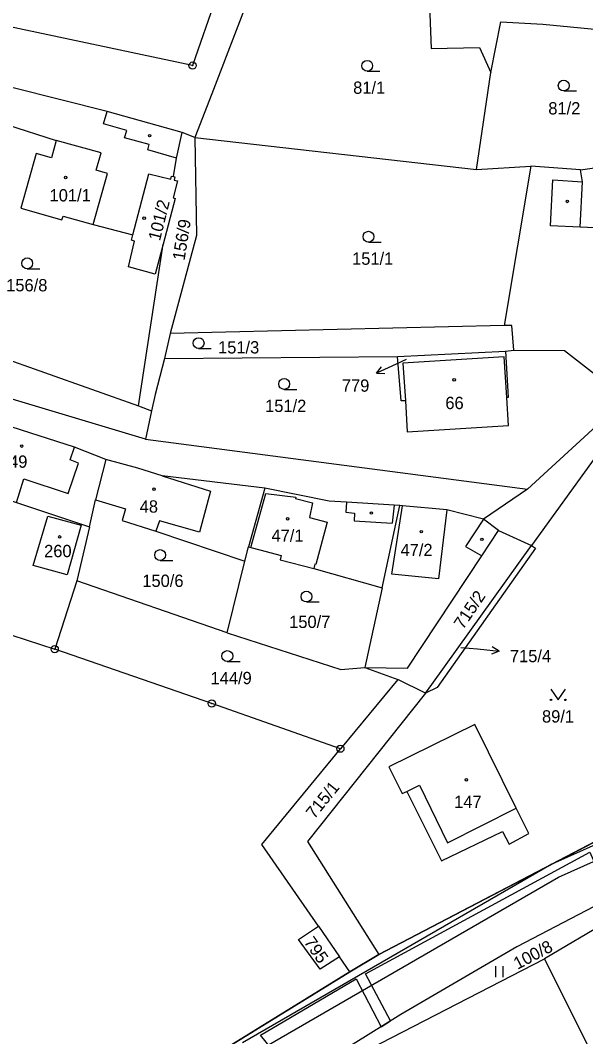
# Model space of a CAD drawing. Extents: x -680203 to -673936, y -1102717 to -1093650.
# Drawn here: x -677417.8 to -677339.7, y -1098385.8 to -1098245.4 of the extents above; entities that cross this region are included whole.
import ezdxf

# ---------------------------------------------------------------- set-up
doc = ezdxf.new("R2010")
doc.units = 0
for name, color, linetype in [('_Ideová část', 7, 'Continuous'), ('SOxx02xx_Koleje_param další_Popis10', 7, 'Continuous'), ('SOxx02xx_Staničení_Popis10', 7, 'Continuous'), ('SOxxxxxx_Koleje_hlavní_body_Popis10', 7, 'Continuous'), ('SOxxxxxx_Koleje_LN_parametry_Popis10', 7, 'Continuous'), ('SOxxxxxx_Koleje_param další_Popis10', 7, 'Continuous'), ('SOxxxxxx_Osa_bod_P', 7, 'Continuous'), ('SOxxxxxx_Staničení_Popis10', 7, 'Continuous'), ('x_prac', 7, 'Continuous')]:
    doc.layers.add(name, color=color, linetype=linetype)

msp = doc.modelspace()

# ---------------------------------------------------------------- linework, layer by layer
at = {"layer": '_Ideová část'}
msp.add_circle((-676417.7, -1099401.52), 1287.12, dxfattribs=at)
at = {"layer": 'SOxx02xx_Koleje_param další_Popis10'}
for centre, radius in [((-677393.99, -1098251.68), 0.5), ((-677393.99, -1098251.68), 0.0303), ((-677413.03, -1098332.28), 0.5), ((-677413.03, -1098332.28), 0.0303), ((-677391.34, -1098339.78), 0.5), ((-677391.34, -1098339.78), 0.0303), ((-677373.58, -1098346.02), 0.5), ((-677373.58, -1098346.02), 0.0303)]:
    msp.add_circle(centre, radius, dxfattribs=at)
at = {"layer": 'SOxx02xx_Staničení_Popis10'}
for p, q in [((-677364.51, -1098292.28), (-677365.86, -1098292.9)), ((-677365.86, -1098292.9), (-677368.58, -1098294.17)), ((-677368.58, -1098294.17), (-677367.88, -1098293.29)), ((-677368.58, -1098294.17), (-677367.46, -1098294.2)), ((-677356.94, -1098332.03), (-677354.65, -1098332.25)), ((-677354.65, -1098332.25), (-677351.67, -1098332.56)), ((-677351.67, -1098332.56), (-677352.71, -1098332.96)), ((-677351.67, -1098332.56), (-677352.61, -1098331.96))]:
    msp.add_line(p, q, dxfattribs=at)
at = {"layer": 'SOxxxxxx_Koleje_hlavní_body_Popis10'}
for p, q in [((-677369.87, -1098252.46), (-677368.12, -1098252.46)), ((-677342.73, -1098255.19), (-677340.98, -1098255.19)), ((-677369.7, -1098276.06), (-677367.95, -1098276.06)), ((-677416.83, -1098279.74), (-677415.08, -1098279.74)), ((-677393.16, -1098290.76), (-677391.41, -1098290.76)), ((-677381.34, -1098296.4), (-677379.59, -1098296.4)), ((-677398.47, -1098320.03), (-677396.72, -1098320.03)), ((-677378.26, -1098325.76), (-677376.51, -1098325.76)), ((-677389.19, -1098333.97), (-677387.44, -1098333.97)), ((-677352.11, -1098377.56), (-677352.11, -1098376.06)), ((-677351.11, -1098377.56), (-677351.11, -1098376.06))]:
    msp.add_line(p, q, dxfattribs=at)
msp.add_lwpolyline([(-677344.49, -1098337.78), (-677343.49, -1098339.28), (-677342.49, -1098337.78)], dxfattribs=at)
for centre, radius in [((-677369.87, -1098251.71), 0.75), ((-677342.73, -1098254.44), 0.75), ((-677369.7, -1098275.31), 0.75), ((-677416.83, -1098278.99), 0.75), ((-677393.16, -1098290.01), 0.75), ((-677381.34, -1098295.65), 0.75), ((-677398.47, -1098319.28), 0.75), ((-677378.26, -1098325.01), 0.75), ((-677389.19, -1098333.22), 0.75), ((-677344.49, -1098339.28), 0.1), ((-677342.49, -1098339.28), 0.1)]:
    msp.add_circle(centre, radius, dxfattribs=at)
at = {"layer": 'SOxxxxxx_Koleje_LN_parametry_Popis10'}
for points in [[(-677384.69, -1098387.62), (-677343.45, -1098363.74), (-677293.54, -1098341.45), (-677284.54, -1098335.55), (-677269.73, -1098322.7), (-677266.24, -1098325.45), (-677265.05, -1098325.4), (-677251.46, -1098319.43), (-677265.75, -1098323.29), (-677268.19, -1098321.37), (-677259.44, -1098313.77), (-677256.66, -1098311.35), (-677255, -1098306.43), (-677257.51, -1098308.17), (-677257.97, -1098309.84), (-677262.94, -1098314.15), (-677285.75, -1098333.95), (-677294.5, -1098339.69), (-677344.38, -1098361.96), (-677387.11, -1098386.66)], [(-677248.76, -1098317.65), (-677258.08, -1098320.31), (-677266.12, -1098324.41), (-677272.54, -1098322.52), (-677280.45, -1098328.08), (-677281.21, -1098327.48), (-677282.15, -1098328.66), (-677281.69, -1098329.02), (-677290.26, -1098335.83), (-677292.19, -1098337.53), (-677312.9, -1098347.16), (-677320.73, -1098350.49), (-677328.43, -1098353.63), (-677344.38, -1098361.96), (-677368.27, -1098374.43), (-677372.29, -1098376.84), (-677400.78, -1098394.4)], [(-677379.66, -1098391.69), (-677384.59, -1098385.57), (-677371.4, -1098377.82), (-677367.94, -1098384.41), (-677366.66, -1098383.61), (-677370.09, -1098377.09), (-677339.12, -1098360.3), (-677336.38, -1098366.68), (-677335.05, -1098365.98), (-677337.8, -1098359.58), (-677334.2, -1098357.61), (-677320.81, -1098352.14), (-677318.14, -1098357.59), (-677316.78, -1098356.95), (-677319.42, -1098351.56), (-677312.3, -1098348.54), (-677291.37, -1098338.79), (-677289.3, -1098336.99), (-677280.03, -1098329.62), (-677272.26, -1098324.16), (-677265.92, -1098326.03), (-677265.05, -1098325.4), (-677251.46, -1098319.43)]]:
    msp.add_lwpolyline(points, dxfattribs=at)
at = {"layer": 'SOxxxxxx_Koleje_param další_Popis10'}
for centre in [(-677399.92, -1098261.36), (-677411.52, -1098267.13), (-677342.24, -1098270.44), (-677400.68, -1098272.75), (-677357.86, -1098295.08), (-677417.59, -1098304.23), (-677399.31, -1098310.18), (-677369.3, -1098313.47), (-677380.86, -1098314.27), (-677362.4, -1098316.04), (-677412.35, -1098316.77), (-677354.03, -1098317.1), (-677356.18, -1098350.32)]:
    msp.add_circle(centre, 0.175, dxfattribs=at)
at = {"layer": 'SOxxxxxx_Staničení_Popis10'}
for p, q in [((-677406.31, -1098259.72), (-677405.8, -1098258.03)), ((-677403.09, -1098260.63), (-677406.31, -1098259.72)), ((-677403.4, -1098261.64), (-677403.09, -1098260.63)), ((-677406.62, -1098263.73), (-677412.81, -1098262.04)), ((-677399.98, -1098262.57), (-677403.4, -1098261.64)), ((-677400.18, -1098263.33), (-677399.98, -1098262.57)), ((-677407.29, -1098266.14), (-677406.62, -1098263.73)), ((-677396.23, -1098264.47), (-677400.18, -1098263.33)), ((-677407.73, -1098273.62), (-677405.75, -1098266.57)), ((-677405.75, -1098266.57), (-677407.29, -1098266.14)), ((-677344.56, -1098273.83), (-677344.22, -1098267.45)), ((-677344.22, -1098267.45), (-677340.13, -1098267.75)), ((-677340.46, -1098273.98), (-677344.56, -1098273.83)), ((-677410.91, -1098306.14), (-677410.3, -1098304.39)), ((-677409.76, -1098306.57), (-677410.91, -1098306.14)), ((-677411.18, -1098310.77), (-677409.76, -1098306.57)), ((-677418.33, -1098312.03), (-677417.29, -1098308.75)), ((-677417.29, -1098308.75), (-677411.18, -1098310.77)), ((-677398.19, -1098308.32), (-677391.5, -1098310.45)), ((-677391.5, -1098310.45), (-677393.03, -1098316.12)), ((-677385.93, -1098318.24), (-677383.86, -1098310.79)), ((-677383.86, -1098310.79), (-677379.75, -1098311.26)), ((-677379.75, -1098311.26), (-677379.77, -1098311.46)), ((-677379.77, -1098311.46), (-677377.45, -1098312.07)), ((-677372.73, -1098311.97), (-677372.84, -1098313.37)), ((-677377.45, -1098312.07), (-677377.84, -1098314.08)), ((-677372.84, -1098313.37), (-677371.63, -1098313.49)), ((-677366.45, -1098321.93), (-677364.99, -1098312.48)), ((-677366.17, -1098312.41), (-677366.42, -1098314.89)), ((-677358.87, -1098313.03), (-677360.02, -1098322.54)), ((-677398.57, -1098314.54), (-677399.06, -1098315.96)), ((-677393.03, -1098316.12), (-677398.57, -1098314.54)), ((-677377.84, -1098314.08), (-677375.4, -1098314.75)), ((-677375.4, -1098314.75), (-677376.95, -1098320.58)), ((-677371.63, -1098313.49), (-677371.67, -1098314.55)), ((-677371.67, -1098314.55), (-677366.42, -1098314.89)), ((-677353.8, -1098314.32), (-677356.29, -1098318.08)), ((-677356.29, -1098318.08), (-677354.05, -1098319.39)), ((-677377.1, -1098320.54), (-677377.25, -1098321.12)), ((-677376.95, -1098320.58), (-677377.1, -1098320.54)), ((-677360.02, -1098322.54), (-677366.45, -1098321.93)), ((-677364.4, -1098351.91), (-677362.65, -1098351.04)), ((-677362.65, -1098351.04), (-677358.77, -1098359.03)), ((-677358.77, -1098359.03), (-677349.29, -1098354.24))]:
    msp.add_line(p, q, dxfattribs=at)
at = {"layer": 'x_prac'}
for p, q in [((-677388.96, -1098237.15), (-677393.99, -1098251.68)), ((-677393.99, -1098251.68), (-677425.78, -1098244.92)), ((-677354.79, -1098266.02), (-677352.82, -1098252.62)), ((-677393.67, -1098261.62), (-677395.43, -1098260.94)), ((-677393.67, -1098261.62), (-677354.79, -1098266.02)), ((-677354.79, -1098266.02), (-677347.27, -1098265.55)), ((-677347.27, -1098265.55), (-677350.94, -1098287.59)), ((-677340.42, -1098266.06), (-677347.27, -1098265.55)), ((-677402.23, -1098275.07), (-677400.01, -1098266.62)), ((-677396.88, -1098266.93), (-677396.62, -1098266.99)), ((-677396.62, -1098266.99), (-677396.43, -1098267.03)), ((-677340.13, -1098267.75), (-677340.42, -1098266.06)), ((-677396.39, -1098270.02), (-677398.05, -1098276.32)), ((-677402.42, -1098275.81), (-677402.23, -1098275.07)), ((-677401.44, -1098298.69), (-677398.05, -1098276.32)), ((-677398.05, -1098276.32), (-677399.15, -1098280.49)), ((-677436.16, -1098286.35), (-677401.44, -1098298.69)), ((-677350.94, -1098287.59), (-677397.1, -1098288.7)), ((-677397.1, -1098288.7), (-677397.88, -1098292.14)), ((-677350.79, -1098291.13), (-677349.64, -1098291)), ((-677397.88, -1098292.14), (-677365.68, -1098291.87)), ((-677365.68, -1098291.87), (-677350.79, -1098291.13)), ((-677401.44, -1098298.69), (-677399.66, -1098299.34)), ((-677399.66, -1098299.34), (-677400.49, -1098303.26)), ((-677400.49, -1098303.26), (-677347.74, -1098310.16)), ((-677336.04, -1098302.52), (-677347.16, -1098317.97)), ((-677405.99, -1098306.08), (-677407.41, -1098311.65)), ((-677384.03, -1098310.04), (-677386.25, -1098318.15)), ((-677347.74, -1098310.16), (-677353.8, -1098314.32)), ((-677408.23, -1098315.36), (-677407.41, -1098311.65)), ((-677367.82, -1098323.81), (-677365.35, -1098312.45)), ((-677351.76, -1098315.88), (-677353.8, -1098314.32)), ((-677408.23, -1098315.36), (-677409.98, -1098322.83)), ((-677351.76, -1098315.88), (-677347.16, -1098317.97)), ((-677386.79, -1098320.11), (-677386.25, -1098318.15)), ((-677389.21, -1098330), (-677386.79, -1098320.11)), ((-677377.25, -1098321.12), (-677367.82, -1098323.81)), ((-677409.98, -1098322.83), (-677413.03, -1098332.28)), ((-677389.21, -1098330), (-677409.98, -1098322.83)), ((-677367.82, -1098323.81), (-677370.22, -1098334.82)), ((-677431.64, -1098326.16), (-677413.03, -1098332.28)), ((-677370.22, -1098334.82), (-677365.62, -1098336.46)), ((-677365.62, -1098336.46), (-677373.58, -1098346.02)), ((-677361.82, -1098338.34), (-677365.62, -1098336.46)), ((-677368.27, -1098374.43), (-677317.43, -1098347.89)), ((-677325.76, -1098363.42), (-677345.38, -1098375.03)), ((-677376.61, -1098370.52), (-677373.68, -1098374.76)), ((-677375.27, -1098390.41), (-677345.38, -1098375.03)), ((-677372.29, -1098376.84), (-677373.68, -1098374.76)), ((-677372.29, -1098376.84), (-677368.27, -1098374.43)), ((-677345.38, -1098375.03), (-677335.57, -1098394.67)), ((-677400.78, -1098394.4), (-677372.29, -1098376.84))]:
    msp.add_line(p, q, dxfattribs=at)
for points in [[(-677384.4, -1098237.46), (-677391.33, -1098255.56), (-677393.67, -1098261.62)], [(-677384.4, -1098237.46), (-677376.02, -1098239.3), (-677361.3, -1098242.13), (-677361.04, -1098249.34), (-677354.37, -1098249.16), (-677352.82, -1098252.62)], [(-677400.49, -1098303.26), (-677427.69, -1098295.14), (-677495.24, -1098270.55), (-677533.27, -1098261.82), (-677599.42, -1098247.92), (-677628.65, -1098239.72)], [(-677352.82, -1098252.62), (-677351.4, -1098245.63), (-677345.6, -1098245.97), (-677307.93, -1098249.58)], [(-677395.43, -1098260.94), (-677405.8, -1098258.03), (-677425.38, -1098253.08)], [(-677426.59, -1098257.61), (-677412.81, -1098262.04), (-677413.48, -1098264.4), (-677415.6, -1098263.81), (-677417.73, -1098271.39), (-677412.03, -1098272.99), (-677411.88, -1098272.46), (-677407.73, -1098273.62), (-677402.23, -1098275.07)], [(-677396.62, -1098266.99), (-677396.23, -1098264.47), (-677395.43, -1098260.94)], [(-677393.67, -1098261.62), (-677393.47, -1098275.13), (-677397.1, -1098288.7)], [(-677340.42, -1098266.06), (-677322.84, -1098263.57), (-677298.9, -1098264.98)], [(-677400.01, -1098266.62), (-677396.99, -1098267.38), (-677396.88, -1098266.93)], [(-677396.43, -1098267.03), (-677396.53, -1098267.5), (-677396.08, -1098267.61), (-677396.66, -1098269.95), (-677396.39, -1098270.02)], [(-677303.71, -1098268.71), (-677323.76, -1098268), (-677328.96, -1098267.81), (-677329.31, -1098274.49), (-677340.46, -1098273.98), (-677340.13, -1098267.75)], [(-677399.15, -1098280.49), (-677402.83, -1098279.49), (-677402, -1098275.92), (-677402.42, -1098275.81)], [(-677349.64, -1098291), (-677349.9, -1098287.56), (-677350.94, -1098287.59)], [(-677349.64, -1098291), (-677342.64, -1098291.02), (-677336.41, -1098295.88)], [(-677397.88, -1098292.14), (-677399.17, -1098297.11), (-677399.66, -1098299.34)], [(-677364.6, -1098297.96), (-677365.2, -1098298), (-677365.68, -1098291.87)], [(-677350.61, -1098297.5), (-677350.95, -1098291.91), (-677364.95, -1098292.79), (-677364.6, -1098297.96)], [(-677350.79, -1098291.13), (-677350.39, -1098297.5), (-677350.61, -1098297.5)], [(-677347.74, -1098310.16), (-677334.3, -1098297.82), (-677336.41, -1098295.88)], [(-677364.6, -1098297.96), (-677364.34, -1098302.25), (-677350.37, -1098301.4), (-677350.61, -1098297.5)], [(-677405.99, -1098306.08), (-677410.3, -1098304.39), (-677423.95, -1098300.02)], [(-677425.42, -1098306.1), (-677420.56, -1098307.72), (-677421.49, -1098310.94), (-677418.33, -1098312.03), (-677408.23, -1098315.36)], [(-677384.03, -1098310.04), (-677398.19, -1098308.32), (-677401.57, -1098307.28), (-677405.99, -1098306.08)], [(-677365.35, -1098312.45), (-677366.17, -1098312.41), (-677372.73, -1098311.97), (-677375.12, -1098311.82), (-677384.03, -1098310.04)], [(-677407.41, -1098311.65), (-677403.27, -1098312.9), (-677403.7, -1098314.49), (-677399.06, -1098315.96), (-677386.79, -1098320.11)], [(-677353.8, -1098314.32), (-677358.87, -1098313.03), (-677364.99, -1098312.48), (-677365.35, -1098312.45)], [(-677411.31, -1098322.01), (-677416.02, -1098320.71), (-677414, -1098313.91), (-677409.36, -1098315.15), (-677411.31, -1098322.01)], [(-677370.22, -1098334.82), (-677364.31, -1098334.88), (-677354.05, -1098319.39), (-677351.76, -1098315.88)], [(-677386.25, -1098318.15), (-677385.93, -1098318.24), (-677384.7, -1098318.57), (-677381.75, -1098319.34), (-677381.9, -1098319.92), (-677377.25, -1098321.12)], [(-677361.82, -1098338.34), (-677360.93, -1098337.15), (-677347.16, -1098317.97)], [(-677347.16, -1098317.97), (-677346.65, -1098318.33), (-677360.22, -1098337.56), (-677361.82, -1098338.34)], [(-677389.21, -1098330), (-677373.51, -1098335.06), (-677370.22, -1098334.82)], [(-677373.58, -1098346.02), (-677391.34, -1098339.78), (-677413.03, -1098332.28)], [(-677361.82, -1098338.34), (-677378.12, -1098358.82), (-677368.27, -1098374.43)], [(-677366.89, -1098348.54), (-677365.06, -1098352.22), (-677364.4, -1098351.91), (-677359.61, -1098361.51), (-677351.19, -1098357.45), (-677350.28, -1098359.22), (-677347.56, -1098357.75), (-677349.29, -1098354.24), (-677355.03, -1098342.69), (-677366.89, -1098348.54)], [(-677290.06, -1098344.38), (-677326.81, -1098361.67), (-677349.23, -1098373.4), (-677365.21, -1098382.71), (-677375.96, -1098389.39)], [(-677376.61, -1098370.52), (-677384.43, -1098359.23), (-677373.58, -1098346.02)], [(-677373.68, -1098374.76), (-677376.39, -1098376.48), (-677379.38, -1098372.35), (-677376.61, -1098370.52)]]:
    msp.add_lwpolyline(points, dxfattribs=at)

# ---------------------------------------------------------------- texts
at = {"layer": 'SOxxxxxx_Osa_bod_P'}
for s, p in [('81/1', (-677371.81, -1098255.58)), ('81/2', (-677344.86, -1098258.43)), ('101/1', (-677413.74, -1098270.44)), ('151/1', (-677371.96, -1098279.19)), ('156/8', (-677419.73, -1098282.86)), ('151/3', (-677390.47, -1098291.44)), ('779', (-677373.37, -1098296.72)), ('151/2', (-677383.97, -1098299.52)), ('66', (-677359.08, -1098299.12)), ('49', (-677419.33, -1098307.22)), ('48', (-677401.29, -1098313.42)), ('47/1', (-677383.09, -1098317.45)), ('47/2', (-677365.27, -1098319.43)), ('260', (-677414.49, -1098319.57)), ('150/6', (-677400.93, -1098323.68)), ('150/7', (-677380.65, -1098329.35)), ('715/4', (-677350.16, -1098334.07)), ('144/9', (-677391.51, -1098337.11)), ('89/1', (-677345.73, -1098342.41)), ('147', (-677357.86, -1098354.2))]:
    msp.add_text(s, height=1.7, dxfattribs=at).set_placement(p)
for s, rotation, p in [('101/2', 76, (-677398.49, -1098275.98)), ('156/9', 81, (-677395.1, -1098278.67)), ('715/2', 56, (-677356.63, -1098329.65)), ('715/1', 51, (-677377.17, -1098355.83)), ('795', 305, (-677378.69, -1098372.73)), ('100/8', 28, (-677349.1, -1098376.56))]:
    msp.add_text(s, height=1.7, rotation=rotation, dxfattribs=at).set_placement(p)

doc.saveas('drawing.dxf')
